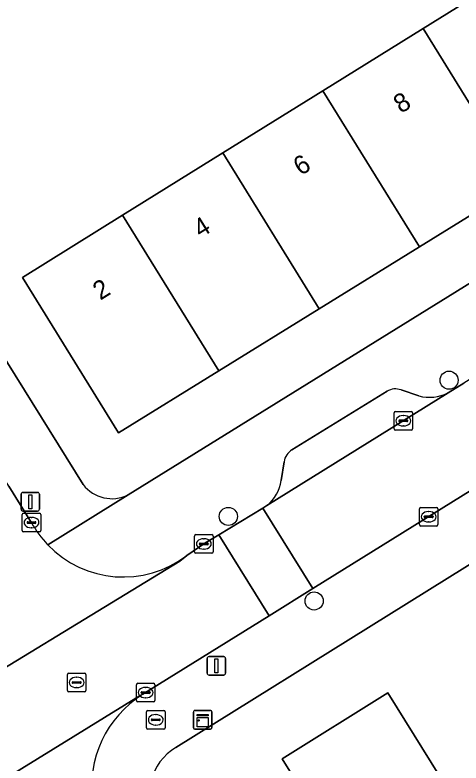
# Model space of a CAD drawing. Extents: x 160030 to 160839, y 385325 to 386450.
# Drawn here: x 160333.64 to 160357.66, y 386175.84 to 386216.14 of the extents above; entities that cross this region are included whole.
import ezdxf

# ---------------------------------------------------------------- set-up
doc = ezdxf.new("R2010")
doc.units = 0
for name, color, linetype in [('IMGEO_Boom', 7, 'Continuous'), ('IMGEO_Brandkraan', 7, 'Continuous'), ('IMGEO_Erf', 7, 'Continuous'), ('IMGEO_Kast', 7, 'Continuous'), ('IMGEO_Kolk', 7, 'Continuous'), ('IMGEO_Lichtmast', 7, 'Continuous'), ('IMGEO_Pand', 7, 'Continuous'), ('IMGEO_Pand_nummerreeks', 7, 'Continuous'), ('IMGEO_Parkeervlak_open', 7, 'Continuous'), ('IMGEO_Rijbaan_lokaal_open', 7, 'Continuous'), ('IMGEO_Rioolput', 7, 'Continuous'), ('IMGEO_Voetpad_open', 7, 'Continuous')]:
    doc.layers.add(name, color=color, linetype=linetype)

msp = doc.modelspace()

# ---------------------------------------------------------------- linework, layer by layer
at = {"layer": 'IMGEO_Boom'}
for centre in [(160357.016, 386196.464), (160345.13, 386189.125), (160349.75, 386184.571)]:
    msp.add_circle(centre, 0.489, dxfattribs=at)
at = {"layer": 'IMGEO_Brandkraan'}
for p, q in [((160340.725, 386177.741), (160340.725, 386178.593)), ((160340.8, 386178.667), (160341.652, 386178.667)), ((160341.726, 386178.593), (160341.726, 386177.741)), ((160340.984, 386178.161), (160340.984, 386178.173)), ((160341.027, 386178.21), (160341.425, 386178.21)), ((160341.213, 386178.447), (160341.238, 386178.447)), ((160341.468, 386178.173), (160341.468, 386178.161)), ((160341.422, 386178.124), (160341.024, 386178.124)), ((160341.236, 386177.887), (160341.211, 386177.887)), ((160341.652, 386177.667), (160340.8, 386177.667))]:
    msp.add_line(p, q, dxfattribs=at)
for points in [[(160340.725, 386177.741), (160340.725, 386178.593)], [(160340.8, 386178.667), (160341.652, 386178.667)], [(160341.726, 386178.593), (160341.726, 386177.741)], [(160341.652, 386177.667), (160340.8, 386177.667)]]:
    msp.add_lwpolyline(points, dxfattribs=at)
for centre, radius, start, end in [((160340.802, 386178.591), 0.0765, 91.552, 178.448), ((160340.802, 386178.591), 0.0765, 91.552, 178.448), ((160341.65, 386178.591), 0.0765, 1.552, 88.448), ((160341.65, 386178.591), 0.0765, 1.552, 88.448), ((160341.024, 386178.17), 0.0403, 85.8775, 175.7526), ((160341.021, 386178.16), 0.0366, 178.938, 274.7102), ((160341.425, 386178.167), 0.043, 264.8664, 352.4533), ((160341.429, 386178.172), 0.0386, 1.7309, 96.639), ((160340.802, 386177.743), 0.0765, 181.552, 268.448), ((160340.802, 386177.743), 0.0765, 181.552, 268.448), ((160341.65, 386177.743), 0.0765, 271.552, 358.448), ((160341.65, 386177.743), 0.0765, 271.552, 358.448)]:
    msp.add_arc(centre, radius, start, end, dxfattribs=at)
for centre, major_axis, ratio, start_param, end_param in [((160341.212, 386178.167), (-0.387, 0.002), 0.722429, 4.712389, 7.853982), ((160341.237, 386178.167), (-0.39, 0.002), 0.717154, 1.570796, 4.712389)]:
    msp.add_ellipse(centre, major_axis=major_axis, ratio=ratio, start_param=start_param, end_param=end_param, dxfattribs=at)
at = {"layer": 'IMGEO_Erf'}
for points in [[(160304.123, 386244.251), (160337.312, 386190.843)], [(160339.732, 386190.285), (160379.488, 386214.921), (160381.729, 386216.309)], [(160380.059, 386158.644), (160382.254, 386159.841), (160381.145, 386162.194), (160378.95, 386160.997), (160376.563, 386165.373), (160374.42, 386169.302), (160376.615, 386170.499), (160375.446, 386172.828), (160373.251, 386171.631), (160370.876, 386175.985), (160368.721, 386179.936), (160370.916, 386181.133), (160369.675, 386183.865), (160367.589, 386182.567), (160365.026, 386186.686), (160367.112, 386187.984), (160365.243, 386190.979), (160342.312, 386176.669)], [(160376.673, 386130.076), (160373.499, 386135.173), (160370.324, 386140.271), (160367.15, 386145.368), (160363.976, 386150.466), (160360.802, 386155.563), (160357.628, 386160.661), (160354.453, 386165.759), (160351.279, 386170.856), (160348.03, 386176.074), (160353.721, 386179.618), (160356.97, 386174.4), (160360.144, 386169.303), (160363.319, 386164.205), (160366.493, 386159.107), (160369.564, 386161.019), (160372.737, 386155.922), (160375.911, 386150.824), (160372.841, 386148.912), (160376.015, 386143.815), (160379.19, 386138.717), (160382.364, 386133.62), (160385.538, 386128.522)]]:
    msp.add_lwpolyline(points, dxfattribs=at)
msp.add_lwpolyline([(160350.222, 386212.061), (160355.614, 386215.415), (160361.006, 386218.769), (160366.398, 386222.123), (160371.861, 386225.521), (160377.096, 386217.071), (160371.616, 386213.678), (160366.217, 386210.336), (160360.818, 386206.994), (160355.418, 386203.651), (160350.019, 386200.309), (160344.62, 386196.966), (160339.221, 386193.624), (160334.046, 386201.999), (160339.438, 386205.353), (160344.83, 386208.707)], close=True, dxfattribs=at)
for centre, radius, start, end in [((160338.862, 386192.038), 1.957, 217.6332, 296.3983), ((160343.671, 386174.271), 2.756, 119.5495, 167.839)]:
    msp.add_arc(centre, radius, start, end, dxfattribs=at)
at = {"layer": 'IMGEO_Kast'}
for p, q in [((160343.251, 386177.744), (160343.251, 386178.585)), ((160343.251, 386178.585), (160343.251, 386177.744)), ((160343.326, 386178.669), (160344.167, 386178.669)), ((160344.167, 386178.669), (160343.326, 386178.669)), ((160344.251, 386178.594), (160344.251, 386177.753)), ((160344.251, 386177.753), (160344.251, 386178.594)), ((160344.176, 386177.669), (160343.335, 386177.669)), ((160343.335, 386177.669), (160344.176, 386177.669))]:
    msp.add_line(p, q, dxfattribs=at)
for points in [[(160343.446, 386178.459), (160344.046, 386178.459), (160344.046, 386178.374), (160343.446, 386178.374), (160343.446, 386178.459)], [(160343.446, 386178.284), (160344.046, 386178.284), (160344.046, 386177.795), (160343.446, 386177.795), (160343.446, 386178.284)]]:
    msp.add_lwpolyline(points, dxfattribs=at)
msp.add_circle((160343.53, 386178.133), 0.0377, dxfattribs=at)
for centre, start, end in [((160343.329, 386178.591), 92.4484, 184.2845), ((160343.329, 386178.591), 92.4484, 184.2845), ((160344.173, 386178.591), 2.4484, 94.2845), ((160344.173, 386178.591), 2.4484, 94.2845), ((160344.173, 386177.747), 272.4484, 4.2845), ((160344.173, 386177.747), 272.4484, 4.2845), ((160343.329, 386177.747), 182.4484, 274.2845), ((160343.329, 386177.747), 182.4484, 274.2845)]:
    msp.add_arc(centre, 0.0779, start, end, dxfattribs=at)
at = {"layer": 'IMGEO_Kolk'}
for p, q in [((160354.052, 386193.851), (160354.052, 386194.703)), ((160354.127, 386194.777), (160354.979, 386194.777)), ((160355.053, 386194.703), (160355.053, 386193.851)), ((160354.311, 386194.271), (160354.311, 386194.283)), ((160354.354, 386194.32), (160354.752, 386194.32)), ((160354.54, 386194.557), (160354.565, 386194.557)), ((160354.795, 386194.283), (160354.795, 386194.271)), ((160354.749, 386194.234), (160354.351, 386194.234)), ((160354.563, 386193.997), (160354.538, 386193.997)), ((160354.979, 386193.777), (160354.127, 386193.777)), ((160355.415, 386188.683), (160355.415, 386189.535)), ((160355.49, 386189.609), (160356.342, 386189.609)), ((160356.416, 386189.535), (160356.416, 386188.683)), ((160334.034, 386188.369), (160334.034, 386189.221)), ((160334.109, 386189.295), (160334.961, 386189.295)), ((160334.522, 386189.075), (160334.547, 386189.075)), ((160335.035, 386189.221), (160335.035, 386188.369)), ((160355.674, 386189.103), (160355.674, 386189.115)), ((160356.112, 386189.066), (160355.714, 386189.066)), ((160355.717, 386189.152), (160356.115, 386189.152)), ((160355.903, 386189.389), (160355.928, 386189.389)), ((160356.158, 386189.115), (160356.158, 386189.103)), ((160334.293, 386188.789), (160334.293, 386188.801)), ((160334.731, 386188.752), (160334.333, 386188.752)), ((160334.336, 386188.838), (160334.734, 386188.838)), ((160334.777, 386188.801), (160334.777, 386188.789)), ((160355.926, 386188.829), (160355.901, 386188.829)), ((160334.961, 386188.295), (160334.109, 386188.295)), ((160334.545, 386188.515), (160334.52, 386188.515)), ((160356.342, 386188.609), (160355.49, 386188.609)), ((160343.312, 386187.217), (160343.312, 386188.069)), ((160343.387, 386188.143), (160344.239, 386188.143)), ((160343.8, 386187.923), (160343.825, 386187.923)), ((160344.313, 386188.069), (160344.313, 386187.217)), ((160343.571, 386187.637), (160343.571, 386187.649)), ((160344.009, 386187.6), (160343.611, 386187.6)), ((160343.614, 386187.686), (160344.012, 386187.686)), ((160344.055, 386187.649), (160344.055, 386187.637)), ((160344.239, 386187.143), (160343.387, 386187.143)), ((160343.823, 386187.363), (160343.798, 386187.363)), ((160340.181, 386179.209), (160340.181, 386180.061)), ((160340.256, 386180.135), (160341.108, 386180.135)), ((160340.669, 386179.915), (160340.694, 386179.915)), ((160341.182, 386180.061), (160341.182, 386179.209)), ((160340.44, 386179.629), (160340.44, 386179.641)), ((160340.878, 386179.592), (160340.48, 386179.592)), ((160340.483, 386179.678), (160340.881, 386179.678)), ((160340.924, 386179.641), (160340.924, 386179.629)), ((160341.108, 386179.135), (160340.256, 386179.135)), ((160340.692, 386179.355), (160340.667, 386179.355))]:
    msp.add_line(p, q, dxfattribs=at)
for points in [[(160354.052, 386193.851), (160354.052, 386194.703)], [(160354.127, 386194.777), (160354.979, 386194.777)], [(160355.053, 386194.703), (160355.053, 386193.851)], [(160354.979, 386193.777), (160354.127, 386193.777)], [(160355.415, 386188.683), (160355.415, 386189.535)], [(160355.49, 386189.609), (160356.342, 386189.609)], [(160356.416, 386189.535), (160356.416, 386188.683)], [(160334.034, 386188.369), (160334.034, 386189.221)], [(160334.109, 386189.295), (160334.961, 386189.295)], [(160335.035, 386189.221), (160335.035, 386188.369)], [(160334.961, 386188.295), (160334.109, 386188.295)], [(160356.342, 386188.609), (160355.49, 386188.609)], [(160343.312, 386187.217), (160343.312, 386188.069)], [(160343.387, 386188.143), (160344.239, 386188.143)], [(160344.313, 386188.069), (160344.313, 386187.217)], [(160344.239, 386187.143), (160343.387, 386187.143)], [(160340.181, 386179.209), (160340.181, 386180.061)], [(160340.256, 386180.135), (160341.108, 386180.135)], [(160341.182, 386180.061), (160341.182, 386179.209)], [(160341.108, 386179.135), (160340.256, 386179.135)]]:
    msp.add_lwpolyline(points, dxfattribs=at)
for centre, radius, start, end in [((160354.129, 386194.701), 0.0765, 91.552, 178.448), ((160354.129, 386194.701), 0.0765, 91.552, 178.448), ((160354.977, 386194.701), 0.0765, 1.552, 88.448), ((160354.977, 386194.701), 0.0765, 1.552, 88.448), ((160354.351, 386194.28), 0.0403, 85.8775, 175.7526), ((160354.756, 386194.282), 0.0386, 1.7309, 96.639), ((160354.348, 386194.27), 0.0366, 178.938, 274.7102), ((160354.752, 386194.277), 0.043, 264.8664, 352.4533), ((160354.129, 386193.853), 0.0765, 181.552, 268.448), ((160354.129, 386193.853), 0.0765, 181.552, 268.448), ((160354.977, 386193.853), 0.0765, 271.552, 358.448), ((160354.977, 386193.853), 0.0765, 271.552, 358.448), ((160355.492, 386189.533), 0.0765, 91.552, 178.448), ((160355.492, 386189.533), 0.0765, 91.552, 178.448), ((160356.34, 386189.533), 0.0765, 1.552, 88.448), ((160356.34, 386189.533), 0.0765, 1.552, 88.448), ((160334.111, 386189.219), 0.0765, 91.552, 178.448), ((160334.111, 386189.219), 0.0765, 91.552, 178.448), ((160334.959, 386189.219), 0.0765, 1.552, 88.448), ((160334.959, 386189.219), 0.0765, 1.552, 88.448), ((160355.714, 386189.112), 0.0403, 85.8775, 175.7526), ((160355.711, 386189.102), 0.0366, 178.938, 274.7102), ((160356.115, 386189.109), 0.043, 264.8664, 352.4533), ((160356.119, 386189.114), 0.0386, 1.7309, 96.639), ((160334.333, 386188.798), 0.0403, 85.8775, 175.7526), ((160334.33, 386188.788), 0.0366, 178.938, 274.7102), ((160334.734, 386188.795), 0.043, 264.8664, 352.4533), ((160334.738, 386188.8), 0.0386, 1.7309, 96.639), ((160355.492, 386188.685), 0.0765, 181.552, 268.448), ((160355.492, 386188.685), 0.0765, 181.552, 268.448), ((160356.34, 386188.685), 0.0765, 271.552, 358.448), ((160356.34, 386188.685), 0.0765, 271.552, 358.448), ((160334.111, 386188.371), 0.0765, 181.552, 268.448), ((160334.111, 386188.371), 0.0765, 181.552, 268.448), ((160334.959, 386188.371), 0.0765, 271.552, 358.448), ((160334.959, 386188.371), 0.0765, 271.552, 358.448), ((160343.389, 386188.067), 0.0765, 91.552, 178.448), ((160343.389, 386188.067), 0.0765, 91.552, 178.448), ((160344.237, 386188.067), 0.0765, 1.552, 88.448), ((160344.237, 386188.067), 0.0765, 1.552, 88.448), ((160343.611, 386187.646), 0.0403, 85.8775, 175.7526), ((160343.608, 386187.636), 0.0366, 178.938, 274.7102), ((160344.012, 386187.643), 0.043, 264.8664, 352.4533), ((160344.016, 386187.648), 0.0386, 1.7309, 96.639), ((160343.389, 386187.219), 0.0765, 181.552, 268.448), ((160343.389, 386187.219), 0.0765, 181.552, 268.448), ((160344.237, 386187.219), 0.0765, 271.552, 358.448), ((160344.237, 386187.219), 0.0765, 271.552, 358.448), ((160340.258, 386180.059), 0.0765, 91.552, 178.448), ((160340.258, 386180.059), 0.0765, 91.552, 178.448), ((160341.106, 386180.059), 0.0765, 1.552, 88.448), ((160341.106, 386180.059), 0.0765, 1.552, 88.448), ((160340.48, 386179.638), 0.0403, 85.8775, 175.7526), ((160340.477, 386179.628), 0.0366, 178.938, 274.7102), ((160340.881, 386179.635), 0.043, 264.8664, 352.4533), ((160340.885, 386179.64), 0.0386, 1.7309, 96.639), ((160340.258, 386179.211), 0.0765, 181.552, 268.448), ((160340.258, 386179.211), 0.0765, 181.552, 268.448), ((160341.106, 386179.211), 0.0765, 271.552, 358.448), ((160341.106, 386179.211), 0.0765, 271.552, 358.448)]:
    msp.add_arc(centre, radius, start, end, dxfattribs=at)
for centre, major_axis, ratio, start_param, end_param in [((160354.539, 386194.277), (-0.387, 0.002), 0.722429, 4.712389, 7.853982), ((160354.564, 386194.277), (-0.39, 0.002), 0.717154, 1.570796, 4.712389), ((160334.521, 386188.795), (-0.387, 0.002), 0.722429, 4.712389, 7.853982), ((160334.546, 386188.795), (-0.39, 0.002), 0.717154, 1.570796, 4.712389), ((160355.902, 386189.109), (-0.387, 0.002), 0.722429, 4.712389, 7.853982), ((160355.927, 386189.109), (-0.39, 0.002), 0.717154, 1.570796, 4.712389), ((160343.799, 386187.643), (-0.387, 0.002), 0.722429, 4.712389, 7.853982), ((160343.824, 386187.643), (-0.39, 0.002), 0.717154, 1.570796, 4.712389), ((160340.668, 386179.635), (-0.387, 0.002), 0.722429, 4.712389, 7.853982), ((160340.693, 386179.635), (-0.39, 0.002), 0.717154, 1.570796, 4.712389)]:
    msp.add_ellipse(centre, major_axis=major_axis, ratio=ratio, start_param=start_param, end_param=end_param, dxfattribs=at)
at = {"layer": 'IMGEO_Lichtmast'}
for p, q in [((160333.974, 386189.516), (160333.974, 386190.316)), ((160333.974, 386190.316), (160333.974, 386189.516)), ((160334.074, 386190.416), (160334.864, 386190.416)), ((160334.864, 386190.416), (160334.074, 386190.416)), ((160334.964, 386190.316), (160334.964, 386189.516)), ((160334.964, 386189.516), (160334.964, 386190.316)), ((160334.864, 386189.416), (160334.074, 386189.416)), ((160334.074, 386189.416), (160334.864, 386189.416)), ((160343.991, 386180.676), (160343.991, 386181.476)), ((160343.991, 386181.476), (160343.991, 386180.676)), ((160344.091, 386181.576), (160344.881, 386181.576)), ((160344.881, 386181.576), (160344.091, 386181.576)), ((160344.981, 386181.476), (160344.981, 386180.676)), ((160344.981, 386180.676), (160344.981, 386181.476)), ((160344.881, 386180.576), (160344.091, 386180.576)), ((160344.091, 386180.576), (160344.881, 386180.576))]:
    msp.add_line(p, q, dxfattribs=at)
for points in [[(160334.394, 386190.291), (160334.544, 386190.291), (160334.544, 386189.541), (160334.394, 386189.541), (160334.394, 386190.291)], [(160344.411, 386181.451), (160344.561, 386181.451), (160344.561, 386180.701), (160344.411, 386180.701), (160344.411, 386181.451)]]:
    msp.add_lwpolyline(points, dxfattribs=at)
for centre, start, end in [((160334.074, 386190.316), 90, 180), ((160334.074, 386190.316), 90, 180), ((160334.864, 386190.316), 0, 90), ((160334.864, 386190.316), 360, 90), ((160334.074, 386189.516), 180, 270), ((160334.074, 386189.516), 180, 270), ((160334.864, 386189.516), 270, 0), ((160334.864, 386189.516), 270, 0), ((160344.091, 386181.476), 90, 180), ((160344.091, 386181.476), 90, 180), ((160344.881, 386181.476), 0, 90), ((160344.881, 386181.476), 360, 90), ((160344.091, 386180.676), 180, 270), ((160344.091, 386180.676), 180, 270), ((160344.881, 386180.676), 270, 0), ((160344.881, 386180.676), 270, 0)]:
    msp.add_arc(centre, 0.1, start, end, dxfattribs=at)
at = {"layer": 'IMGEO_Pand'}
for points in [[(160366.217, 386210.336), (160361.006, 386218.769), (160355.614, 386215.415), (160360.818, 386206.994)], [(160360.818, 386206.994), (160355.614, 386215.415), (160350.222, 386212.061), (160355.418, 386203.651)], [(160355.418, 386203.651), (160350.222, 386212.061), (160344.83, 386208.707), (160350.019, 386200.309)], [(160339.438, 386205.353), (160344.62, 386196.966), (160350.019, 386200.309), (160344.83, 386208.707)], [(160334.046, 386201.999), (160339.221, 386193.624), (160344.62, 386196.966), (160339.438, 386205.353)], [(160356.97, 386174.4), (160353.721, 386179.618), (160348.03, 386176.074), (160351.279, 386170.856)]]:
    msp.add_lwpolyline(points, close=True, dxfattribs=at)
at = {"layer": 'IMGEO_Parkeervlak_open'}
for points in [[(160355.383, 386195.616), (160354.432, 386195.94)], [(160347.211, 386189.712), (160356.961, 386195.778)], [(160353.674, 386195.867), (160348.557, 386192.714)], [(160348.13, 386192.073), (160347.979, 386191.068)]]:
    msp.add_lwpolyline(points, dxfattribs=at)
for centre, radius, start, end in [((160354.127, 386195.137), 0.859, 69.2007, 121.8012), ((160355.954, 386197.817), 2.274, 255.4504, 296.2727), ((160349.034, 386191.933), 0.915, 121.4347, 171.2265), ((160345.866, 386191.369), 2.134, 309.0566, 351.8915)]:
    msp.add_arc(centre, radius, start, end, dxfattribs=at)
at = {"layer": 'IMGEO_Rijbaan_lokaal_open'}
for points in [[(160334.54, 386188.784), (160333.315, 386190.762), (160319.29, 386213.287)], [(160296.772, 386152.353), (160320.685, 386167.257), (160326.329, 386170.774), (160326.552, 386170.947), (160340.383, 386179.474), (160340.53, 386179.543), (160347.326, 386183.769), (160344.612, 386188.134), (160343.862, 386187.679), (160342.893, 386187.018), (160342.516, 386186.712), (160328.191, 386177.996), (160328.161, 386177.98), (160316.882, 386170.942), (160304.012, 386162.957), (160303.952, 386162.913), (160289.843, 386154.224)], [(160328.161, 386177.98), (160328.191, 386177.996), (160342.516, 386186.712), (160342.893, 386187.018)], [(160340.53, 386179.543), (160340.383, 386179.474), (160326.552, 386170.947), (160326.329, 386170.774)]]:
    msp.add_lwpolyline(points, dxfattribs=at)
for points in [[(160346.989, 386189.577), (160349.687, 386185.238), (160364.683, 386194.563), (160376.742, 386202.058), (160374.041, 386206.405), (160368.404, 386202.897), (160366.702, 386201.839), (160357.813, 386196.308), (160356.961, 386195.778), (160347.211, 386189.712)], [(160346.989, 386189.577), (160344.612, 386188.134), (160347.326, 386183.769), (160349.687, 386185.238)]]:
    msp.add_lwpolyline(points, close=True, dxfattribs=at)
for centre, radius, start, end in [((160339.521, 386191.525), 5.686, 208.8238, 223.6165), ((160339.476, 386191.492), 5.63, 223.693, 307.3727), ((160343.623, 386174.571), 5.855, 121.88, 188.137)]:
    msp.add_arc(centre, radius, start, end, dxfattribs=at)
at = {"layer": 'IMGEO_Rioolput'}
for p, q in [((160336.465, 386179.754), (160336.465, 386180.606)), ((160336.54, 386180.68), (160337.392, 386180.68)), ((160337.466, 386180.606), (160337.466, 386179.754)), ((160336.724, 386180.174), (160336.724, 386180.186)), ((160336.767, 386180.223), (160337.165, 386180.223)), ((160336.953, 386180.46), (160336.978, 386180.46)), ((160337.208, 386180.186), (160337.208, 386180.174)), ((160337.162, 386180.137), (160336.764, 386180.137)), ((160336.976, 386179.9), (160336.951, 386179.9)), ((160337.392, 386179.68), (160336.54, 386179.68))]:
    msp.add_line(p, q, dxfattribs=at)
for points in [[(160336.465, 386179.754), (160336.465, 386180.606)], [(160336.54, 386180.68), (160337.392, 386180.68)], [(160337.466, 386180.606), (160337.466, 386179.754)], [(160337.392, 386179.68), (160336.54, 386179.68)]]:
    msp.add_lwpolyline(points, dxfattribs=at)
for centre, radius, start, end in [((160336.542, 386180.604), 0.0765, 91.552, 178.448), ((160336.542, 386180.604), 0.0765, 91.552, 178.448), ((160337.39, 386180.604), 0.0765, 1.552, 88.448), ((160337.39, 386180.604), 0.0765, 1.552, 88.448), ((160336.764, 386180.183), 0.0403, 85.8775, 175.7526), ((160336.761, 386180.173), 0.0366, 178.938, 274.7102), ((160337.165, 386180.18), 0.043, 264.8664, 352.4533), ((160337.169, 386180.185), 0.0386, 1.7309, 96.639), ((160336.542, 386179.756), 0.0765, 181.552, 268.448), ((160336.542, 386179.756), 0.0765, 181.552, 268.448), ((160337.39, 386179.756), 0.0765, 271.552, 358.448), ((160337.39, 386179.756), 0.0765, 271.552, 358.448)]:
    msp.add_arc(centre, radius, start, end, dxfattribs=at)
for centre, major_axis, ratio, start_param, end_param in [((160336.952, 386180.18), (-0.387, 0.002), 0.722429, 4.712389, 7.853982), ((160336.977, 386180.18), (-0.39, 0.002), 0.717154, 1.570796, 4.712389)]:
    msp.add_ellipse(centre, major_axis=major_axis, ratio=ratio, start_param=start_param, end_param=end_param, dxfattribs=at)
at = {"layer": 'IMGEO_Voetpad_open'}
for points in [[(160337.312, 386190.843), (160304.123, 386244.251)], [(160377.265, 386208.411), (160381.865, 386211.269), (160379.488, 386214.921), (160339.732, 386190.285), (160335.405, 386187.603)], [(160386.456, 386204.216), (160384.637, 386207.01), (160383.315, 386206.156), (160379.23, 386203.605), (160376.742, 386202.058), (160364.683, 386194.563), (160349.687, 386185.238), (160347.326, 386183.769), (160340.53, 386179.543)], [(160342.312, 386176.669), (160365.243, 386190.979), (160366.397, 386191.699), (160386.456, 386204.216)], [(160356.961, 386195.778), (160357.813, 386196.308)], [(160354.432, 386195.94), (160355.383, 386195.616)], [(160348.557, 386192.714), (160353.674, 386195.867)], [(160347.979, 386191.068), (160348.13, 386192.073)], [(160333.315, 386190.762), (160334.54, 386188.784)], [(160335.405, 386187.603), (160339.732, 386190.285)], [(160342.893, 386187.018), (160343.862, 386187.679), (160344.612, 386188.134), (160346.989, 386189.577), (160347.211, 386189.712)]]:
    msp.add_lwpolyline(points, dxfattribs=at)
for centre, radius, start, end in [((160354.127, 386195.137), 0.859, 69.2007, 121.8012), ((160355.954, 386197.817), 2.274, 255.4504, 296.2727), ((160349.034, 386191.933), 0.915, 121.4347, 171.2265), ((160345.866, 386191.369), 2.134, 309.0566, 351.8915), ((160338.862, 386192.038), 1.957, 217.6332, 296.3983), ((160339.521, 386191.525), 5.686, 208.8238, 223.6165), ((160339.476, 386191.492), 5.63, 223.693, 307.3727), ((160343.623, 386174.571), 5.855, 121.88, 188.137), ((160343.671, 386174.271), 2.756, 119.5495, 167.839)]:
    msp.add_arc(centre, radius, start, end, dxfattribs=at)

# ---------------------------------------------------------------- texts
at = {"layer": 'IMGEO_Pand_nummerreeks'}
for s, p in [('8', (160354.422, 386210.811)), ('6', (160349.028, 386207.455)), ('4', (160343.636, 386204.101)), ('2', (160338.238, 386200.744))]:
    msp.add_text(s, height=1, rotation=31.8828, dxfattribs=at).set_placement(p)

doc.saveas('drawing.dxf')
